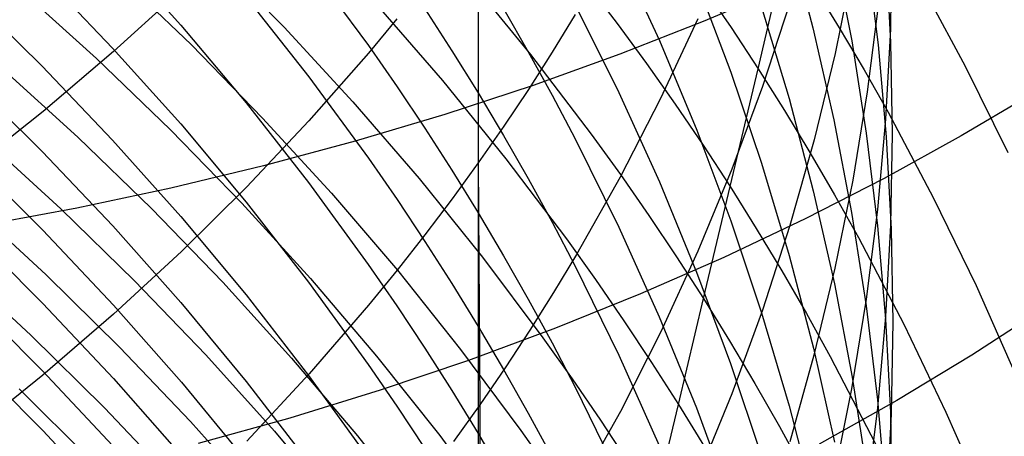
# Model space of a CAD drawing. Extents: x -383 to 1849, y -1185 to -529.
# Tile 686 of 870: x 1800.83 to 1805.46, y -1093.69 to -1091.73. Entities that reach past the tile are written whole.
import ezdxf

# ---------------------------------------------------------------- set-up
doc = ezdxf.new("R2010")
doc.units = 0
doc.layers.add('PREDEFINITO', color=7, linetype='CONTINUOUS')

msp = doc.modelspace()

# ---------------------------------------------------------------- linework, layer by layer
at = {"layer": 'PREDEFINITO'}
for p, q in [((1802.986, -1091.2313, 635.5498), (1802.9867, -1092.407, 634.0629)), ((1804.4472, -1091.3412, 614.7894), (1804.5613, -1091.7713, 614.996)), ((1804.9339, -1091.3505, 622.5256), (1804.9262, -1091.7763, 622.7732)), ((1801.2667, -1091.4034, 599.3488), (1801.5869, -1091.7592, 599.4473)), ((1803.3542, -1091.3792, 548.1403), (1803.6409, -1091.7508, 548.0088)), ((1803.6488, -1091.4157, 609.4172), (1803.8393, -1091.8314, 609.5873)), ((1804.3036, -1091.9643, 546.299), (1804.4412, -1091.3813, 544.8786)), ((1804.6603, -1091.4003, 616.6895), (1804.744, -1091.8327, 616.9077)), ((1804.8151, -1091.4201, 618.612), (1804.8686, -1091.852, 618.8408)), ((1804.9037, -1091.4093, 620.5607), (1804.9265, -1091.8394, 620.7996)), ((1801.737, -1091.4272, 552.855), (1802.0731, -1091.7689, 552.7586)), ((1802.1901, -1091.4754, 602.6327), (1802.4699, -1091.8554, 602.7542)), ((1802.9864, -1091.4845, 605.9895), (1802.9862, -1092.078, 604.5039)), ((1804.7492, -1091.4847, 626.752), (1804.6658, -1091.8931, 627.0115)), ((1800.9331, -1091.5192, 597.7767), (1801.2658, -1091.8667, 597.8655)), ((1801.289, -1091.5189, 554.3727), (1801.6363, -1091.8524, 554.2856)), ((1802.9337, -1091.5314, 549.6854), (1803.2328, -1091.8971, 549.5644)), ((1804.0146, -1091.5563, 611.2476), (1804.1747, -1091.9802, 611.4308)), ((1805.0626, -1091.5513, 543.1346), (1805.2782, -1091.9519, 542.9592)), ((1800.8316, -1091.5916, 555.8843), (1801.1904, -1091.9163, 555.8062)), ((1801.5901, -1091.5926, 638.2424), (1801.2703, -1091.8833, 638.4703)), ((1804.0452, -1091.5787, 546.4466), (1804.1763, -1091.7705, 546.3734)), ((1804.4428, -1091.5731, 508.5218), (1804.0523, -1091.7395, 508.2736)), ((1804.5654, -1091.5755, 544.7997), (1804.6857, -1091.7716, 544.7195)), ((1800.5885, -1091.6122, 596.2119), (1800.9331, -1091.9509, 596.2914)), ((1801.8963, -1091.6296, 601.0356), (1802.19, -1092.0028, 601.1469)), ((1802.5063, -1091.6611, 551.2249), (1802.8179, -1092.02, 551.1141)), ((1802.7355, -1091.6829, 604.3687), (1802.8628, -1091.8794, 604.4358)), ((1803.1063, -1091.6839, 606.0618), (1803.2222, -1091.8852, 606.1351)), ((1803.4432, -1091.6643, 607.7728), (1803.6488, -1092.0767, 607.9321)), ((1804.3195, -1091.6753, 613.1074), (1804.4491, -1092.1049, 613.3033)), ((1804.4532, -1091.6538, 629.0181), (1804.324, -1092.0475, 629.2793)), ((1804.8702, -1091.6551, 624.7551), (1804.8171, -1092.0728, 625.009)), ((1802.6041, -1091.729, 635.9243), (1802.4695, -1091.8912, 636.0464)), ((1803.443, -1091.709, 633.559), (1803.3347, -1091.886, 633.6868)), ((1804.0523, -1091.7395, 508.2736), (1803.653, -1091.896, 508.0331)), ((1804.0197, -1091.7298, 631.2894), (1803.8448, -1092.1047, 631.5489)), ((1801.5869, -1091.7592, 599.4473), (1801.8942, -1092.125, 599.5485)), ((1802.0731, -1091.7689, 552.7586), (1802.397, -1092.1203, 552.6578)), ((1803.6409, -1091.7508, 548.0088), (1803.779, -1091.9398, 547.9412)), ((1804.1763, -1091.7705, 546.3734), (1804.3036, -1091.9643, 546.299)), ((1804.5613, -1091.7713, 614.996), (1804.6602, -1092.2048, 615.2042)), ((1804.6857, -1091.7716, 544.7195), (1804.8024, -1091.9695, 544.6381)), ((1804.9262, -1091.7763, 622.7732), (1804.9034, -1092.2017, 623.0204)), ((1803.8393, -1091.8314, 609.5873), (1804.0145, -1092.2532, 609.7598)), ((1804.744, -1091.8327, 616.9077), (1804.8124, -1092.2674, 617.1272)), ((1801.2703, -1091.8833, 638.4703), (1800.9382, -1092.1657, 638.6917)), ((1801.2658, -1091.8667, 597.8655), (1801.5862, -1092.2243, 597.9569)), ((1801.6363, -1091.8524, 554.2856), (1801.9719, -1092.1961, 554.1943)), ((1802.4699, -1091.8554, 602.7542), (1802.6045, -1092.0488, 602.816)), ((1802.8628, -1091.8794, 604.4358), (1802.9863, -1092.078, 604.5037)), ((1804.8686, -1091.852, 618.8408), (1804.9069, -1092.2854, 619.0704)), ((1804.9265, -1091.8394, 620.7996), (1804.9341, -1092.2701, 621.0387)), ((1801.1904, -1091.9163, 555.8062), (1801.5378, -1092.2514, 555.7241)), ((1802.4695, -1091.8912, 636.0464), (1802.1897, -1092.2101, 636.2864)), ((1803.2222, -1091.8852, 606.1351), (1803.3344, -1092.0885, 606.209)), ((1803.3347, -1091.886, 633.6868), (1803.2225, -1092.0614, 633.8134)), ((1803.2328, -1091.8971, 549.5644), (1803.5183, -1092.2715, 549.4387)), ((1803.653, -1091.896, 508.0331), (1803.2454, -1092.0427, 507.8006)), ((1804.6658, -1091.8931, 627.0115), (1804.5671, -1092.2988, 627.2693)), ((1800.7434, -1091.9594, 557.3213), (1801.102, -1092.2855, 557.2479)), ((1800.9331, -1091.9509, 596.2914), (1801.2658, -1092.3001, 596.3734)), ((1803.779, -1091.9398, 547.9412), (1803.9136, -1092.1309, 547.8724)), ((1804.1717, -1092.5191, 547.7313), (1804.3036, -1091.9643, 546.299)), ((1804.3036, -1091.9643, 546.299), (1804.4273, -1092.1601, 546.2233)), ((1804.8024, -1091.9695, 544.6381), (1804.9152, -1092.1692, 544.5556)), ((1805.2782, -1091.9519, 542.9592), (1805.4788, -1092.3586, 542.7793)), ((1800.5889, -1092.0129, 594.7238), (1800.9335, -1092.3532, 594.7967)), ((1802.19, -1092.0028, 601.1469), (1802.4698, -1092.3852, 601.2608)), ((1802.8179, -1092.02, 551.1141), (1803.1165, -1092.388, 550.9989)), ((1804.1747, -1091.9802, 611.4308), (1804.3196, -1092.409, 611.6162)), ((1802.6045, -1092.0488, 602.816), (1802.7355, -1092.2445, 602.8786)), ((1803.2454, -1092.0427, 507.8006), (1802.8298, -1092.1791, 507.5761)), ((1803.2225, -1092.0614, 633.8134), (1803.1065, -1092.2351, 633.9388)), ((1804.324, -1092.0475, 629.2793), (1804.1797, -1092.437, 629.5377)), ((1802.9862, -1092.078, 604.5039), (1802.9863, -1092.6421, 603.0059)), ((1802.9863, -1092.078, 604.5037), (1803.1061, -1092.2787, 604.5722)), ((1803.3344, -1092.0885, 606.209), (1803.4427, -1092.2937, 606.2837)), ((1803.6488, -1092.0767, 607.9321), (1803.8391, -1092.4957, 608.0939)), ((1803.8448, -1092.1047, 631.5489), (1803.6548, -1092.4742, 631.8047)), ((1804.4491, -1092.1049, 613.3033), (1804.5635, -1092.5386, 613.5011)), ((1804.8171, -1092.0728, 625.009), (1804.7489, -1092.4886, 625.2618)), ((1805.6121, -1092.0711, 511.0008), (1805.2601, -1092.2805, 510.73)), ((1801.8942, -1092.125, 599.5485), (1802.1883, -1092.5003, 599.6523)), ((1802.397, -1092.1203, 552.6578), (1802.7083, -1092.4811, 552.5527)), ((1803.9136, -1092.1309, 547.8724), (1804.0445, -1092.324, 547.8024)), ((1804.4273, -1092.1601, 546.2233), (1804.5472, -1092.3577, 546.1464)), ((1800.9382, -1092.1657, 638.6917), (1800.5943, -1092.4396, 638.9064)), ((1801.9719, -1092.1961, 554.1943), (1802.2953, -1092.5495, 554.0988)), ((1802.8298, -1092.1791, 507.5761), (1802.4067, -1092.3053, 507.3601)), ((1804.6602, -1092.2048, 615.2042), (1804.7439, -1092.6414, 615.4138)), ((1804.9034, -1092.2017, 623.0204), (1804.8653, -1092.6261, 623.2672)), ((1804.9152, -1092.1692, 544.5556), (1805.1297, -1092.5735, 544.3869)), ((1801.5378, -1092.2514, 555.7241), (1801.8736, -1092.5967, 555.638)), ((1801.5862, -1092.2243, 597.9569), (1801.8937, -1092.5918, 598.0509)), ((1802.1897, -1092.2101, 636.2864), (1801.8961, -1092.5212, 636.5205)), ((1802.7355, -1092.2445, 602.8786), (1802.8628, -1092.4422, 602.9418)), ((1803.1065, -1092.2351, 633.9388), (1802.9867, -1092.407, 634.0629)), ((1804.0145, -1092.2532, 609.7598), (1804.1746, -1092.6806, 609.9347)), ((1800.6647, -1092.2965, 558.7666), (1801.0228, -1092.6241, 558.6979)), ((1801.102, -1092.2855, 557.2479), (1801.4492, -1092.6222, 557.1708)), ((1801.2658, -1092.3001, 596.3734), (1801.5862, -1092.6594, 596.4577)), ((1803.1061, -1092.2787, 604.5722), (1803.2221, -1092.4814, 604.6415)), ((1803.4427, -1092.2937, 606.2837), (1803.6481, -1092.7094, 606.4349)), ((1803.5183, -1092.2715, 549.4387), (1803.6559, -1092.462, 549.3741)), ((1804.5671, -1092.2988, 627.2693), (1804.4532, -1092.7012, 627.525)), ((1804.8124, -1092.2674, 617.1272), (1804.8657, -1092.7042, 617.3477)), ((1805.2601, -1092.2805, 510.73), (1804.8975, -1092.4806, 510.4657)), ((1804.9069, -1092.2854, 619.0704), (1804.93, -1092.7198, 619.3005)), ((1804.9341, -1092.2701, 621.0387), (1804.9265, -1092.7007, 621.2779)), ((1802.4067, -1092.3053, 507.3601), (1801.9766, -1092.421, 507.1528)), ((1804.0445, -1092.324, 547.8024), (1804.1718, -1092.5191, 547.7312)), ((1800.5942, -1092.3828, 593.2267), (1800.9381, -1092.7246, 593.293)), ((1800.9335, -1092.3532, 594.7967), (1801.2661, -1092.7039, 594.8718)), ((1802.4698, -1092.3852, 601.2608), (1802.6044, -1092.5798, 601.3188)), ((1803.1165, -1092.388, 550.9989), (1803.4014, -1092.7649, 550.8792)), ((1804.5472, -1092.3577, 546.1464), (1804.6633, -1092.5572, 546.0684)), ((1801.9766, -1092.421, 507.1528), (1801.5399, -1092.5261, 506.9544)), ((1802.9867, -1092.407, 634.0629), (1802.8632, -1092.5772, 634.1858)), ((1802.9867, -1092.407, 634.0629), (1802.9934, -1093.5457, 632.5464)), ((1804.1797, -1092.437, 629.5377), (1804.0201, -1092.822, 629.7931)), ((1804.3196, -1092.409, 611.6162), (1804.4492, -1092.8425, 611.8036)), ((1802.7083, -1092.4811, 552.5527), (1803.0065, -1092.8512, 552.4433)), ((1802.8628, -1092.4422, 602.9418), (1802.9864, -1092.6421, 603.0057)), ((1803.2221, -1092.4814, 604.6415), (1803.3343, -1092.6861, 604.7114)), ((1803.6548, -1092.4742, 631.8047), (1803.4496, -1092.8379, 632.0564)), ((1803.6559, -1092.462, 549.3741), (1803.7898, -1092.6545, 549.3084)), ((1804.8975, -1092.4806, 510.4657), (1804.5247, -1092.6713, 510.2081)), ((1801.5399, -1092.5261, 506.9544), (1801.0971, -1092.6204, 506.7653)), ((1801.8961, -1092.5212, 636.5205), (1801.5892, -1092.8244, 636.7486)), ((1802.1883, -1092.5003, 599.6523), (1802.4685, -1092.8848, 599.7587)), ((1803.8391, -1092.4957, 608.0939), (1804.0143, -1092.9208, 608.2581)), ((1804.0467, -1093.0457, 549.1736), (1804.1717, -1092.5191, 547.7313)), ((1804.1718, -1092.5191, 547.7312), (1804.2953, -1092.7162, 547.6589)), ((1804.7489, -1092.4886, 625.2618), (1804.6654, -1092.9021, 625.5132)), ((1802.2953, -1092.5495, 554.0988), (1802.606, -1092.9126, 553.9993)), ((1802.8632, -1092.5772, 634.1858), (1802.7359, -1092.7456, 634.3073)), ((1804.5635, -1092.5386, 613.5011), (1804.6627, -1092.9758, 613.7005)), ((1804.6633, -1092.5572, 546.0684), (1804.7757, -1092.7584, 545.9892)), ((1805.1297, -1092.5735, 544.3869), (1805.3292, -1092.984, 544.2138)), ((1800.5957, -1092.6054, 560.2179), (1800.9529, -1092.9344, 560.154)), ((1801.0971, -1092.6204, 506.7653), (1800.6486, -1092.7037, 506.5856)), ((1801.0228, -1092.6241, 558.6979), (1801.3695, -1092.9623, 558.6258)), ((1801.4492, -1092.6222, 557.1708), (1801.7847, -1092.969, 557.0901)), ((1801.8736, -1092.5967, 555.638), (1802.1971, -1092.9519, 555.5481)), ((1801.8937, -1092.5918, 598.0509), (1802.188, -1092.9689, 598.1472)), ((1802.6044, -1092.5798, 601.3188), (1802.7354, -1092.7766, 601.3775)), ((1801.5862, -1092.6594, 596.4577), (1801.8938, -1093.0286, 596.5444)), ((1802.9863, -1092.6421, 603.0059), (1802.9862, -1093.1768, 601.4969)), ((1802.9864, -1092.6421, 603.0057), (1803.1061, -1092.8442, 603.0703)), ((1803.7898, -1092.6545, 549.3084), (1803.9201, -1092.8491, 549.2415)), ((1804.5247, -1092.6713, 510.2081), (1804.1422, -1092.8524, 509.9574)), ((1804.7439, -1092.6414, 615.4138), (1804.8124, -1093.0804, 615.6247)), ((1804.8653, -1092.6261, 623.2672), (1804.812, -1093.0491, 623.5131)), ((1801.2661, -1092.7039, 594.8718), (1801.5865, -1093.0648, 594.9491)), ((1803.3343, -1092.6861, 604.7114), (1803.4426, -1092.8927, 604.782)), ((1803.6481, -1092.7094, 606.4349), (1803.8382, -1093.1319, 606.5885)), ((1804.1746, -1092.6806, 609.9347), (1804.3195, -1093.1131, 610.1116)), ((1804.2953, -1092.7162, 547.6589), (1804.4151, -1092.9151, 547.5854)), ((1804.4532, -1092.7012, 627.525), (1804.324, -1093.0999, 627.7783)), ((1804.8657, -1092.7042, 617.3477), (1804.9037, -1093.1424, 617.5689)), ((1804.9265, -1092.7007, 621.2779), (1804.9036, -1093.1308, 621.5167)), ((1800.5941, -1092.7255, 591.724), (1800.938, -1093.0685, 591.7836)), ((1800.9381, -1092.7246, 593.293), (1801.2701, -1093.077, 593.3613)), ((1802.7359, -1092.7456, 634.3073), (1802.6049, -1092.9121, 634.4275)), ((1803.4014, -1092.7649, 550.8792), (1803.5386, -1092.9565, 550.8177)), ((1804.7757, -1092.7584, 545.9892), (1804.9893, -1093.1659, 545.8274)), ((1804.93, -1092.7198, 619.3005), (1804.9378, -1093.1547, 619.5308)), ((1802.7354, -1092.7766, 601.3775), (1802.8627, -1092.9756, 601.4368)), ((1801.5892, -1092.8244, 636.7486), (1801.2694, -1093.1194, 636.9707)), ((1803.0065, -1092.8512, 552.4433), (1803.291, -1093.2301, 552.3298)), ((1803.1061, -1092.8442, 603.0703), (1803.2221, -1093.0482, 603.1356)), ((1803.4496, -1092.8379, 632.0564), (1803.3412, -1093.0174, 632.1807)), ((1804.1422, -1092.8524, 509.9574), (1803.7505, -1093.0238, 509.714)), ((1804.0201, -1092.822, 629.7931), (1803.8453, -1093.202, 630.0451)), ((1803.9201, -1092.8491, 549.2415), (1804.0468, -1093.0457, 549.1735)), ((1804.4492, -1092.8425, 611.8036), (1804.5636, -1093.2799, 611.9928)), ((1800.5238, -1092.8886, 561.6747), (1800.8813, -1093.2187, 561.6157)), ((1802.4685, -1092.8848, 599.7587), (1802.6033, -1093.0805, 599.8129)), ((1803.4426, -1092.8927, 604.782), (1803.648, -1093.3113, 604.9249)), ((1804.6654, -1092.9021, 625.5132), (1804.5667, -1093.3128, 625.7629)), ((1800.9529, -1092.9344, 560.154), (1801.2988, -1093.2741, 560.0869)), ((1802.6049, -1092.9121, 634.4275), (1802.4703, -1093.0767, 634.5464)), ((1802.606, -1092.9126, 553.9993), (1802.9035, -1093.2848, 553.8958)), ((1804.0143, -1092.9208, 608.2581), (1804.1743, -1093.3516, 608.4244)), ((1804.4151, -1092.9151, 547.5854), (1804.5311, -1093.1159, 547.5108)), ((1801.3695, -1092.9623, 558.6258), (1801.7045, -1093.3108, 558.5502)), ((1801.7847, -1092.969, 557.0901), (1802.1079, -1093.3257, 557.0057)), ((1802.188, -1092.9689, 598.1472), (1802.4684, -1093.3553, 598.246)), ((1802.1971, -1092.9519, 555.5481), (1802.5079, -1093.3166, 555.4544)), ((1802.8627, -1092.9756, 601.4368), (1802.9863, -1093.1768, 601.4968)), ((1803.5386, -1092.9565, 550.8177), (1803.6723, -1093.1503, 550.7551)), ((1804.6627, -1092.9758, 613.7005), (1804.7466, -1093.416, 613.9012)), ((1805.3292, -1092.984, 544.2138), (1805.5136, -1093.4001, 544.0365)), ((1800.5896, -1093.0395, 590.218), (1800.9341, -1093.3836, 590.2707)), ((1801.8938, -1093.0286, 596.5444), (1802.188, -1093.4075, 596.6333)), ((1803.3412, -1093.0174, 632.1807), (1803.2291, -1093.1952, 632.3038)), ((1803.7505, -1093.0238, 509.714), (1803.35, -1093.1852, 509.478)), ((1800.938, -1093.0685, 591.7836), (1801.2701, -1093.4221, 591.845)), ((1801.2701, -1093.077, 593.3613), (1801.5898, -1093.4396, 593.4316)), ((1801.5865, -1093.0648, 594.9491), (1801.894, -1093.4357, 595.0286)), ((1802.4703, -1093.0767, 634.5464), (1802.1904, -1093.4003, 634.78)), ((1802.6033, -1093.0805, 599.8129), (1802.7344, -1093.2785, 599.8676)), ((1803.2221, -1093.0482, 603.1356), (1803.3343, -1093.2542, 603.2014)), ((1803.9285, -1093.5441, 550.6268), (1804.0467, -1093.0457, 549.1736)), ((1804.0468, -1093.0457, 549.1735), (1804.1697, -1093.2443, 549.1044)), ((1804.812, -1093.0491, 623.5131), (1804.7435, -1093.4701, 623.7578)), ((1804.8124, -1093.0804, 615.6247), (1804.8656, -1093.5215, 615.8365)), ((1805.6521, -1093.0886, 512.7017), (1805.3095, -1093.3119, 512.4306)), ((1801.2694, -1093.1194, 636.9707), (1800.9373, -1093.4061, 637.1864)), ((1803.8382, -1093.1319, 606.5885), (1804.0132, -1093.5605, 606.7445)), ((1804.324, -1093.0999, 627.7783), (1804.1797, -1093.4945, 628.029)), ((1804.3195, -1093.1131, 610.1116), (1804.4491, -1093.5501, 610.2904)), ((1804.5311, -1093.1159, 547.5108), (1804.6433, -1093.3185, 547.4351)), ((1804.9036, -1093.1308, 621.5167), (1804.8656, -1093.56, 621.755)), ((1802.9862, -1093.1768, 601.4969), (1802.9855, -1093.6808, 599.9792)), ((1802.9863, -1093.1768, 601.4968), (1803.1061, -1093.38, 601.5573)), ((1803.6723, -1093.1503, 550.7551), (1803.8023, -1093.3462, 550.6914)), ((1804.9037, -1093.1424, 617.5689), (1804.9265, -1093.5817, 617.7906)), ((1804.9378, -1093.1547, 619.5308), (1804.9304, -1093.5896, 619.7612)), ((1804.9893, -1093.1659, 545.8274), (1805.1879, -1093.5797, 545.6614)), ((1800.8813, -1093.2187, 561.6157), (1801.2275, -1093.5594, 561.5538)), ((1803.35, -1093.1852, 509.478), (1802.9411, -1093.3365, 509.2498)), ((1803.2291, -1093.1952, 632.3038), (1803.1131, -1093.3713, 632.4257)), ((1803.8453, -1093.202, 630.0451), (1803.6553, -1093.5765, 630.2936)), ((1801.2988, -1093.2741, 560.0869), (1801.633, -1093.624, 560.0166)), ((1803.291, -1093.2301, 552.3298), (1803.4281, -1093.4229, 552.2714)), ((1803.3343, -1093.2542, 603.2014), (1803.4427, -1093.4622, 603.2679)), ((1804.1697, -1093.2443, 549.1044), (1804.2888, -1093.4449, 549.0341)), ((1801.7045, -1093.3108, 558.5502), (1802.0271, -1093.6693, 558.4713)), ((1802.5079, -1093.3166, 555.4544), (1802.8055, -1093.6907, 555.3569)), ((1802.7344, -1093.2785, 599.8676), (1802.8619, -1093.4786, 599.923)), ((1802.9035, -1093.2848, 553.8958), (1803.1874, -1093.6661, 553.7884)), ((1803.648, -1093.3113, 604.9249), (1803.8381, -1093.7367, 605.0703)), ((1804.5667, -1093.3128, 625.7629), (1804.4528, -1093.7203, 626.0106)), ((1804.5636, -1093.2799, 611.9928), (1804.6628, -1093.7209, 612.1834)), ((1804.6433, -1093.3185, 547.4351), (1804.8566, -1093.7288, 547.2805)), ((1805.3095, -1093.3119, 512.4306), (1804.9558, -1093.5261, 512.1656)), ((1800.5933, -1093.3215, 588.7109), (1800.9373, -1093.6665, 588.7566)), ((1802.1079, -1093.3257, 557.0057), (1802.4185, -1093.6922, 556.9177)), ((1802.4684, -1093.3553, 598.246), (1802.6033, -1093.5519, 598.2963)), ((1802.9411, -1093.3365, 509.2498), (1802.5243, -1093.4774, 509.0296)), ((1803.8023, -1093.3462, 550.6914), (1803.9286, -1093.5441, 550.6267)), ((1804.1743, -1093.3516, 608.4244), (1804.3191, -1093.7876, 608.5928)), ((1800.9373, -1093.4061, 637.1864), (1800.5934, -1093.6842, 637.3956)), ((1800.9341, -1093.3836, 590.2707), (1801.2667, -1093.7382, 590.3251)), ((1802.1904, -1093.4003, 634.78), (1801.8968, -1093.716, 635.0079)), ((1802.188, -1093.4075, 596.6333), (1802.4685, -1093.7957, 596.7245)), ((1803.1131, -1093.3713, 632.4257), (1802.9934, -1093.5457, 632.5464)), ((1803.1061, -1093.38, 601.5573), (1803.2221, -1093.5853, 601.6185)), ((1801.2701, -1093.4221, 591.845), (1801.5897, -1093.7861, 591.9083)), ((1801.5898, -1093.4396, 593.4316), (1801.8966, -1093.8122, 593.5039)), ((1801.894, -1093.4357, 595.0286), (1802.1882, -1093.8163, 595.1101)), ((1803.4281, -1093.4229, 552.2714), (1803.5615, -1093.6177, 552.2121)), ((1804.2888, -1093.4449, 549.0341), (1804.4042, -1093.6473, 548.9629)), ((1804.7466, -1093.416, 613.9012), (1804.8154, -1093.8587, 614.1031)), ((1800.8253, -1093.4711, 563.0831), (1801.1707, -1093.8131, 563.0262)), ((1802.5243, -1093.4774, 509.0296), (1802.1, -1093.608, 508.8177)), ((1802.8619, -1093.4786, 599.923), (1802.9856, -1093.6808, 599.979)), ((1803.4427, -1093.4622, 603.2679), (1803.648, -1093.8835, 603.4026)), ((1804.1797, -1093.4945, 628.029), (1804.0201, -1093.8844, 628.2767)), ((1804.7435, -1093.4701, 623.7578), (1804.6598, -1093.8888, 624.0012)), ((1802.6033, -1093.5519, 598.2963), (1802.7346, -1093.7507, 598.3471)), ((1802.9934, -1093.5457, 632.5464), (1802.8698, -1093.7184, 632.6659)), ((1802.9934, -1093.5457, 632.5464), (1802.9939, -1094.6624, 631.014)), ((1803.8174, -1094.0137, 552.0904), (1803.9285, -1093.5441, 550.6268)), ((1803.9286, -1093.5441, 550.6267), (1804.0511, -1093.744, 550.5609)), ((1804.4491, -1093.5501, 610.2904), (1804.5635, -1093.9912, 610.4709)), ((1804.9558, -1093.5261, 512.1656), (1804.5916, -1093.7309, 511.907)), ((1804.8656, -1093.5215, 615.8365), (1804.9036, -1093.964, 616.049)), ((1801.2275, -1093.5594, 561.5538), (1801.5618, -1093.9105, 561.4889)), ((1803.2221, -1093.5853, 601.6185), (1803.3342, -1093.7926, 601.6803)), ((1803.6553, -1093.5765, 630.2936), (1803.45, -1093.945, 630.5381)), ((1804.0132, -1093.5605, 606.7445), (1804.1729, -1093.9949, 606.9025)), ((1804.8656, -1093.56, 621.755), (1804.8123, -1093.9877, 621.9925)), ((1804.9304, -1093.5896, 619.7612), (1804.9078, -1094.024, 619.9913)), ((1804.9265, -1093.5817, 617.7906), (1804.9341, -1094.0214, 618.0125)), ((1805.1879, -1093.5797, 545.6614), (1805.3715, -1093.9993, 545.4914)), ((1801.633, -1093.624, 560.0166), (1801.9548, -1093.9841, 559.9432)), ((1802.1, -1093.608, 508.8177), (1801.6688, -1093.7278, 508.6143)), ((1803.5615, -1093.6177, 552.2121), (1803.6914, -1093.8147, 552.1517)), ((1800.9373, -1093.6665, 588.7566), (1801.2695, -1094.0222, 588.8038)), ((1802.0271, -1093.6693, 558.4713), (1802.337, -1094.0376, 558.3891)), ((1802.8055, -1093.6907, 555.3569), (1803.0895, -1094.0738, 555.2557)), ((1802.9855, -1093.6808, 599.9792), (1802.9859, -1094.1549, 598.4506)), ((1802.9856, -1093.6808, 599.979), (1803.1055, -1093.8852, 600.0355)), ((1803.1874, -1093.6661, 553.7884), (1803.3241, -1093.8601, 553.7332)), ((1804.4042, -1093.6473, 548.9629), (1804.5158, -1093.8515, 548.8905)), ((1802.4185, -1093.6922, 556.9177), (1802.7158, -1094.068, 556.8262))]:
    msp.add_line(p, q, dxfattribs=at)

doc.saveas('drawing.dxf')
